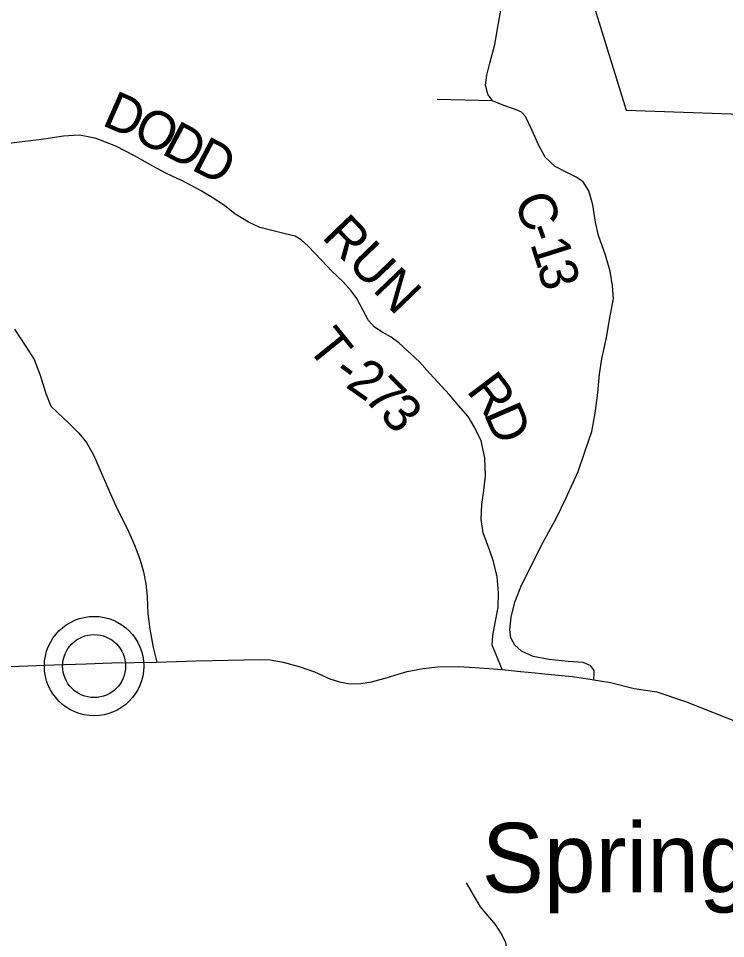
# Model space of a CAD drawing. Extents: x -84548 to 2262448, y -162180 to 525962.
# Drawn here: x 101301 to 106892, y 156669 to 163944 of the extents above; entities that cross this region are included whole.
import ezdxf

# ---------------------------------------------------------------- set-up
doc = ezdxf.new("R2010")
doc.units = 0
for name, color, linetype in [('GM_X_Adjacent_County_Text', 7, 'Continuous'), ('GM_X_County_Road', 7, 'Continuous'), ('GM_X_Major_Lake_Text', 7, 'Continuous'), ('GM_X_Major_River', 7, 'Continuous'), ('GM_X_Minor_Lake', 7, 'Continuous'), ('GM_X_Minor_River_Text', 7, 'Continuous'), ('GM_X_Township_Road', 7, 'Continuous'), ('GM_X_Township_Road_Text', 7, 'Continuous'), ('GM_X_Township_ROW', 7, 'Continuous'), ('GM_X_Township_Subdivision_Text', 7, 'Continuous')]:
    doc.layers.add(name, color=color, linetype=linetype)

msp = doc.modelspace()

# ---------------------------------------------------------------- linework, layer by layer
at = {"layer": 'GM_X_Major_Lake_Text'}
for points in [[(100879.2, 158813.7), (100880.9, 158813.7), (101037.5, 158815.1), (101307.4, 158823.4), (101580.2, 158833.3), (101838.3, 158841.3), (102040.4, 158848.8), (102394.6, 158855.5), (102706.8, 158863.9), (102963, 158869.9), (103205.1, 158875.8), (103291.2, 158872.4), (103393.4, 158855.2), (103527.8, 158818.2), (103642.2, 158779), (103762.8, 158723.8), (103839, 158698.4), (103925.2, 158683), (104009.3, 158685.6), (104093.2, 158698.3), (104219, 158733.3), (104243.8, 158740.8)], [(104243.8, 158740.8), (104276.1, 158750.6), (104374.8, 158780.6), (104500.7, 158805.6), (104616.7, 158816.5), (104778.8, 158819.7), (104908.9, 158812.7), (105057.1, 158801.8), (105124.9, 158795.4), (105271.5, 158781.4), (105332.3, 158775.1)], [(105332.3, 158775.1), (105386.5, 158769.4), (105485.8, 158759), (105680.1, 158740.5), (105822.4, 158719.6), (105849.6, 158715), (105982.7, 158692.8), (106169.2, 158646.1), (106349.6, 158619.2), (106575.7, 158543.8), (107016.3, 158369.9), (107096.9, 158333.4)]]:
    msp.add_lwpolyline(points, dxfattribs=at)
at = {"layer": 'GM_X_Major_River'}
for radius in [392.8, 249]:
    msp.add_circle((101899.8, 158823.6), radius, dxfattribs=at)
at = {"layer": 'GM_X_Minor_Lake'}
for points in [[(102561.6, 162676.4), (102560.6, 162676.9), (102467.8, 162720.9), (102364.5, 162776.8), (102219.5, 162856.7), (102071.6, 162934.6), (101908.1, 162996.9), (101892.5, 162999.8), (101892.5, 162999.8)], [(105124.9, 158795.4), (105081.7, 158908.3), (105047.9, 158989.7), (105052.3, 159065.9), (105070.2, 159164.4), (105093.5, 159287.1), (105097, 159401.4), (105086.2, 159529.3), (105057.6, 159650.9), (105027.8, 159734.4), (104974.6, 159877.5), (104960.3, 159983.4), (104963.8, 160099.7), (104981.4, 160212.2), (104994.9, 160326.7), (104987.8, 160468.7), (104958.9, 160604.4), (104910.6, 160707.5), (104856.6, 160796.5), (104780.7, 160883), (104708.9, 160967.6), (104553.1, 161136.6), (104471.1, 161229), (104309.8, 161377.8), (104248.7, 161424.6), (104181.9, 161461.2), (104117, 161501.9), (104067.8, 161555), (104026.1, 161634.2), (103976, 161729.3), (103932.7, 161790.5), (103865, 161865.2), (103779.2, 161945.5), (103697.3, 162031.9), (103592.8, 162143.8), (103537.7, 162192.7), (103489.1, 162221.7), (103410.6, 162242.1), (103316.1, 162264.1), (103209.4, 162291.9), (103120.5, 162334.1), (103013, 162399.9), (102931.6, 162464.3), (102832.1, 162528.3), (102740.9, 162584.5), (102593.1, 162661.4), (102561.6, 162676.4)], [(101271.7, 161487.8), (101354.3, 161357.9), (101426.8, 161246.1), (101473.5, 161124.1), (101518.2, 160978), (101558.7, 160878), (101656.5, 160785.1), (101657.1, 160784.5)], [(101657.1, 160784.5), (101694.1, 160749.3), (101778, 160665), (101839.7, 160590.1), (101895.8, 160493.2), (101954.9, 160354.2), (102005.4, 160237.1), (102083.2, 160066.5), (102162.7, 159905.9), (102221.6, 159772.9), (102264, 159661.7), (102290.1, 159568.1), (102310.1, 159474.3), (102318.3, 159372.4), (102323.3, 159236.2), (102339.9, 159116.4), (102367.1, 158970.7), (102394.6, 158855.5)]]:
    msp.add_lwpolyline(points, dxfattribs=at)
at = {"layer": 'GM_X_Minor_River_Text'}
for points in [[(105851.8, 158766.5), (105852.7, 158788.4), (105825.9, 158825.9), (105767.3, 158852.7), (105647, 158860.2), (105496.7, 158875), (105372.1, 158898.4), (105279.1, 158940.5), (105226, 158989.4), (105194.8, 159046.9), (105185.3, 159112.8), (105197.2, 159211.2), (105226.7, 159328), (105274, 159451.2), (105354.5, 159617.2), (105450.5, 159803.5), (105554.4, 159996), (105629.1, 160147.8), (105726.5, 160362.3), (105783, 160525.7), (105833.7, 160679), (105860.5, 160823.8), (105883.1, 160982.6), (105895.9, 161131.1), (105913.3, 161251.6), (105951.6, 161420.7), (105979.9, 161591.6), (106005, 161726.3), (105998.8, 161828.4), (105980.2, 161946.2), (105941.5, 162071.5), (105886.1, 162226.6), (105863.8, 162334.3), (105842.8, 162470.1), (105810.4, 162579.6), (105766.9, 162650.8), (105710, 162689.6), (105625.1, 162729.9), (105544.1, 162774.2), (105466.5, 162846.7), (105412.4, 162943.7), (105363.8, 163058.9), (105309.5, 163167.9), (105276.6, 163205.3), (105214.1, 163230), (105139.5, 163256.4), (105050.6, 163292.6), (105013.5, 163343.9), (104993.9, 163415.6), (105004.2, 163495.9), (105028.2, 163590.6), (105067, 163737.7), (105092, 163876.4), (105120.6, 164037.3)], [(105849.6, 158715), (105851.8, 158766.5)]]:
    msp.add_lwpolyline(points, dxfattribs=at)
at = {"layer": 'GM_X_Township_Road_Text'}
for points in [[(101840.2, 163009.6), (101783.5, 163020.2), (101658.9, 163012.4), (101503.2, 162989.1), (101246.2, 162957.9), (101012.6, 162926.7), (100859.7, 162881.3), (100691.8, 162826.6)], [(101892.5, 162999.8), (101840.2, 163009.6)]]:
    msp.add_lwpolyline(points, dxfattribs=at)
at = {"layer": 'GM_X_Township_ROW'}
for points in [[(105050.6, 163292.6), (104612.9, 163303.2)], [(105051.7, 155934.2), (105098.1, 156150.9), (105150.7, 156353.6), (105169.8, 156480), (105167.2, 156564.1), (105154.6, 156636.2), (105120.1, 156706.1), (105073.5, 156779.9), (104954.5, 156919.4), (104843.1, 157109)]]:
    msp.add_lwpolyline(points, dxfattribs=at)
at = {"layer": 'GM_X_Township_Subdivision_Text'}
msp.add_lwpolyline([(105675.5, 164611.2), (106105.9, 163217.6), (107316.7, 163176.9)], dxfattribs=at)

# ---------------------------------------------------------------- texts
at = {"layer": 'GM_X_Adjacent_County_Text'}
msp.add_text('Springdale', height=550, rotation=0.00001, dxfattribs=at).set_placement((104964.5, 157033.4))
at = {"layer": 'GM_X_County_Road'}
for s, rotation, p in [('C', 291.64994, (105214.5, 162502.9)), ('-', 290.05447, (105304.6, 162276)), ('1', 287.5611, (105345.7, 162163.5)), ('3', 284.93746, (105400.5, 161990.8))]:
    msp.add_text(s, height=300, rotation=rotation, dxfattribs=at).set_placement(p)
at = {"layer": 'GM_X_Township_Road'}
for s, rotation, p in [('D', 336.22503, (101952.5, 163104.1)), ('O', 332.42325, (102189.3, 162999.9)), ('D', 332.02887, (102422.8, 162877.9)), ('D', 332.50832, (102658.4, 162752.8)), ('RUN', 313.91896, (103691.6, 162212)), ('T', 308.79233, (103573.4, 161346.2)), ('2', 324.83374, (103879, 161034.8)), ('-', 323.04734, (103772.3, 161114.9)), ('R', 307.27113, (104838.3, 160999.2)), ('7', 314.77738, (104019.4, 160937.4)), ('3', 312.40496, (104147.4, 160808.5)), ('D', 293.48128, (104977.9, 160819.5))]:
    msp.add_text(s, height=300, rotation=rotation, dxfattribs=at).set_placement(p)

doc.saveas('drawing.dxf')
